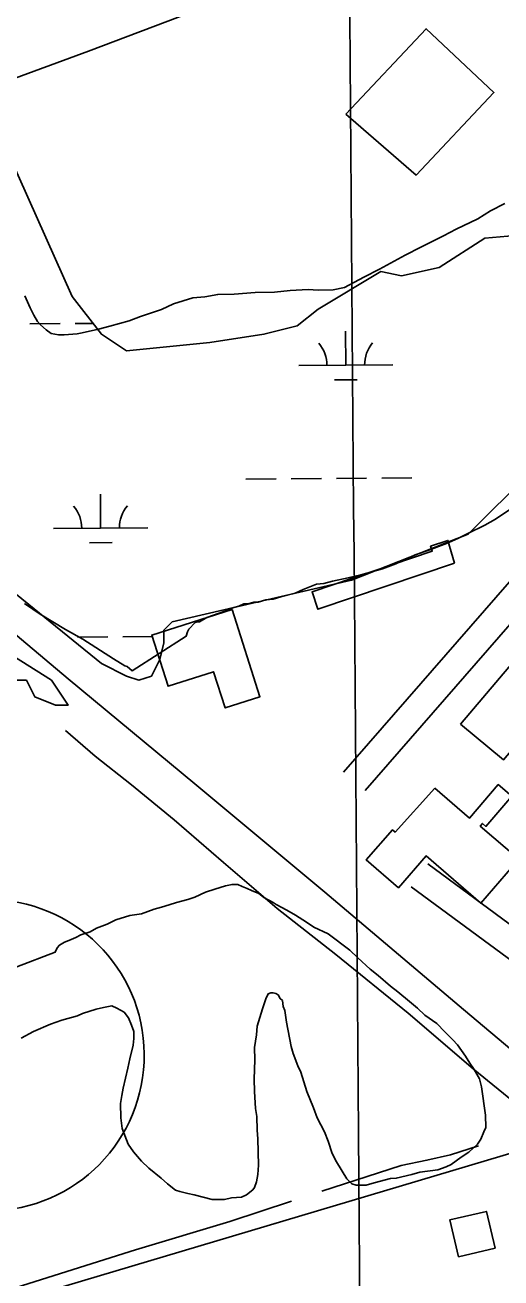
# Model space of a CAD drawing. Extents: x 3540316 to 3578335, y 553172 to 578787.
# Drawn here: x 3554657 to 3555162, y 565885 to 567214 of the extents above; entities that cross this region are included whole.
import ezdxf

# ---------------------------------------------------------------- set-up
doc = ezdxf.new("R2010")
doc.units = 0
for name, color, linetype in [('V-BLDG-OTLN', 7, 'Continuous'), ('V-DTCH-CNTR', 7, 'Continuous'), ('V-GRID-MAJR', 7, 'Continuous'), ('V-RAIL-TRAK', 7, 'Continuous'), ('V-ROAD-CNTR', 7, 'Continuous'), ('V-ROAD-IDEN', 7, 'Continuous'), ('V-SITE-VEGE', 7, 'Continuous'), ('V-TOPO-SHOR', 7, 'Continuous'), ('V-WETL-SWMP', 7, 'Continuous')]:
    doc.layers.add(name, color=color, linetype=linetype)

msp = doc.modelspace()

# ---------------------------------------------------------------- linework, layer by layer
at = {"layer": 'V-BLDG-OTLN'}
for points in [[(3554997.647, 567119.357), (3555082.6350000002, 567209.813), (3555154.542, 567142.237), (3555072.225, 567054.63)], [(3555112.879, 566643.088), (3554967.914, 566594.2170000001), (3554961.723, 566612.583), (3555089.2600000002, 566655.583), (3555087.429, 566661.004), (3555105.828, 566667.199)], [(3555119.255, 566472.1730000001), (3555235.657, 566609.303), (3555279.322, 566572.238), (3555241.518, 566527.7000000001), (3555273.3340000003, 566500.697), (3555288.696, 566513.118), (3555335.077, 566472.867), (3555214.389, 566328.851), (3555171.829, 566364.524), (3555213.629, 566414.3960000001), (3555216.645, 566411.867), (3555229.613, 566427.344), (3555188.107, 566462.137), (3555164.765, 566434.291)], [(3554876.813, 566593.8690000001), (3554906.412, 566501.242), (3554869.4990000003, 566489.515), (3554857.279, 566527.907), (3554808.915, 566512.514), (3554791.657, 566566.669)], [(3555091.8665575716, 566404.2572302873), (3555128.8655575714, 566372.6402302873), (3555159.2495575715, 566408.1922302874), (3555173.6125575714, 566395.9082302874), (3555146.2065575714, 566363.8632302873), (3555142.5405575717, 566366.9982302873), (3555140.1095575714, 566364.1662302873), (3555180.8825575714, 566328.8912302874), (3555140.5825575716, 566282.2462302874), (3555082.5705575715, 566332.5062302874), (3555053.2635575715, 566298.6792302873), (3555019.1975575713, 566328.1952302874), (3555047.0135575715, 566360.3012302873), (3555050.0175575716, 566357.7002302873)], [(3555116.856727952, 565907.4081588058), (3555155.8096500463, 565916.503140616), (3555146.7146682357, 565955.4560627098), (3555107.7617461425, 565946.3610809)]]:
    msp.add_lwpolyline(points, close=True, dxfattribs=at)
at = {"layer": 'V-DTCH-CNTR'}
msp.add_lwpolyline([(3554902.9250000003, 567253.868), (3554724.417, 567186.0970000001), (3554548.2970000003, 567121.282), (3554379.04, 567052.674), (3554220.406, 566989.569), (3554217.84, 566988.686), (3554215.202, 566988.031), (3554212.517, 566987.609), (3554209.808, 566987.425), (3554207.092, 566987.478), (3554204.3910000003, 566987.773), (3554201.728, 566988.299), (3554199.1210000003, 566989.061), (3554196.594, 566990.046), (3554194.163, 566991.252)], dxfattribs=at)
at = {"layer": 'V-GRID-MAJR'}
msp.add_spline([(3555066.6580000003, 558654.5920000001), (3555020.84, 564712.414), (3554974.9990000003, 570773.3200000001), (3554929.157, 576834.2440000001), (3554929.134, 576837.311)], degree=3, dxfattribs=at)
at = {"layer": 'V-RAIL-TRAK'}
msp.add_lwpolyline([(3553818.478, 567262.948), (3553970.8740000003, 567134.307), (3554129.69, 567003.7880000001), (3554280.089, 566877.085), (3554414.065, 566763.425), (3554554.007, 566645.4230000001), (3554702.909, 566520.174), (3554837.341, 566408.979), (3554975.274, 566293.9), (3555122.196, 566169.605), (3555274.186, 566042.1190000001)], dxfattribs=at)
at = {"layer": 'V-ROAD-CNTR'}
for points in [[(3555197.8095660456, 566653.76466609), (3554995.0729715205, 566421.2031312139)], [(3555219.934521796, 566633.48970664), (3555018.0779255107, 566401.9371697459)], [(3553983.048995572, 565670.314632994), (3554573.0658155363, 565838.5002966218), (3555271.2654191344, 566046.59588043), (3556241.618478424, 566323.6343263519), (3556365.1482313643, 566365.4772426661), (3556392.8671759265, 566375.523222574), (3556404.80015206, 566385.762202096)], [(3555084.6327924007, 566323.9943256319), (3555205.736550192, 566234.6935042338)], [(3555066.8288280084, 566299.848373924), (3555200.79756007, 566201.0615714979)]]:
    msp.add_lwpolyline(points, dxfattribs=at)
at = {"layer": 'V-ROAD-IDEN'}
for radius in [165.00000004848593, 165.00000004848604]:
    msp.add_arc((3554618.606658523, 566121.1212026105), radius, 270.4417500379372, 90.44175003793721, dxfattribs=at)
at = {"layer": 'V-SITE-VEGE'}
for points in [[(3554847.981, 566925.559), (3554861.639, 566928.039), (3554879.131, 566928.2930000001), (3554901.163, 566930.132), (3554921.699, 566930.431), (3554938.406, 566932.194), (3554957.41, 566933.231), (3554968.0670000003, 566932.6240000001), (3554984.04, 566932.856), (3554996.174, 566935.313), (3555016.554, 566946.258), (3555033.165, 566954.868), (3555060.3340000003, 566969.714), (3555076.9450000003, 566978.321), (3555101.116, 566990.083), (3555114.7060000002, 566997.126), (3555137.367, 567008.105), (3555150.935, 567016.6680000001), (3555166.039, 567024.496)], [(3554657.034, 566926.593), (3554662.545, 566913.742), (3554666.4560000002, 566906.191), (3554670.362, 566899.402), (3554673.4560000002, 566895.644), (3554679.619, 566890.407), (3554684.997, 566886.682), (3554692.6240000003, 566885.2710000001), (3554698.708, 566885.359), (3554712.387, 566886.317), (3554717.699, 566887.157), (3554735.136, 566891.212), (3554747.2600000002, 566894.431), (3554767.718, 566900.053), (3554779.819, 566904.794), (3554801.776, 566911.956), (3554814.617, 566918.229), (3554835.062, 566924.611), (3554847.981, 566925.559)], [(3555173.764, 566701.313), (3555156.438, 566689.652), (3555145.119, 566683.401), (3555127.75, 566674.783), (3555116.418, 566669.295), (3555104.327, 566663.794), (3555085.412, 566656.6730000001), (3555071.029, 566651.901), (3555050.626, 566642.476), (3555036.253, 566636.942), (3555013.525, 566630.528), (3554999.881, 566627.286), (3554983.1920000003, 566624.001), (3554974.099, 566621.588), (3554966.505, 566620.718), (3554952.132, 566615.184), (3554943.821, 566611.26), (3554928.668, 566607.238), (3554920.333, 566604.836), (3554912.739, 566603.961), (3554904.4050000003, 566601.561), (3554899.842, 566601.496), (3554893.7800000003, 566599.886), (3554889.217, 566599.816), (3554883.927, 566597.463), (3554878.625, 566595.862), (3554868.0330000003, 566591.905), (3554849.867, 566585.556), (3554842.328, 566580.88), (3554840.0470000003, 566580.85), (3554837.778, 566580.055), (3554831.032, 566573.112), (3554829.555, 566570.049), (3554828.099, 566565.463), (3554770.816, 566528.88), (3554765.43, 566533.367), (3554763.134, 566534.0920000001), (3554750.856, 566541.522), (3554718.605, 566562.354), (3554700.197, 566572.738), (3554673.338, 566589.081), (3554656.44, 566600.248)], [(3554848.767, 566294.1950000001), (3554858.61, 566297.382), (3554869.974, 566300.589), (3554876.796, 566302.207), (3554882.881, 566302.299), (3554887.4790000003, 566300.081), (3554892.8340000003, 566297.878), (3554897.432, 566295.662), (3554905.077, 566292.731), (3554910.469, 566288.246), (3554920.437, 566283.062), (3554923.509, 566280.826), (3554935.004, 566274.907), (3554944.208, 566269.715), (3554955.7260000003, 566262.277), (3554963.41, 566257.063), (3554978.7290000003, 566249.678), (3555001.8000000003, 566232.52), (3555010.287, 566224.272), (3555023.392, 566212.292), (3555031.858, 566205.568), (3555044.951, 566194.349), (3555052.646, 566188.373), (3555064.968, 566177.902), (3555073.435, 566171.178), (3555081.15, 566163.684), (3555094.21, 566154.747), (3555102.7090000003, 566145.742), (3555111.196, 566137.495), (3555115.8370000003, 566132.237), (3555124.377, 566120.191), (3555129.052, 566112.65), (3555133.714, 566105.873), (3555139.182, 566096.063), (3555141.586, 566087.73), (3555145.828, 566057.3640000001), (3555146.014, 566044.435), (3555143.8000000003, 566039.84), (3555140.867, 566032.1900000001), (3555137.14, 566026.81), (3555128.137, 566018.313), (3555119.849, 566012.868), (3555109.312, 566005.108), (3555104.022, 566002.748), (3555094.9390000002, 565999.574), (3555075.958, 565997.0160000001), (3555067.627, 565994.616), (3555050.95, 565990.569), (3555044.865, 565990.481), (3555027.4390000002, 565985.662), (3555019.106, 565983.262), (3555008.458, 565983.106), (3555003.873, 565984.562), (3554998.474, 565989.809), (3554987.56, 566007.907), (3554982.864, 566016.968), (3554978.875, 566029.841), (3554974.9280000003, 566039.674), (3554967.103, 566054.774), (3554963.146, 566065.3640000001), (3554956.048, 566082.758), (3554949.666, 566103.205), (3554946.524, 566110.004), (3554941.773, 566122.866), (3554939.381, 566130.439), (3554934.443, 566156.232), (3554932.7460000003, 566168.378), (3554931.1580000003, 566172.921), (3554930.31, 566178.993), (3554927.9960000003, 566181.242), (3554925.659, 566185.01), (3554923.355, 566186.4990000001), (3554920.302, 566187.216), (3554918.018, 566187.181), (3554914.989, 566186.378), (3554912.786, 566181.0210000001), (3554909.136, 566170.318), (3554903.3200000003, 566151.978), (3554902.6890000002, 566142.84), (3554900.606, 566129.116), (3554900.793, 566116.189), (3554900.332, 566095.644)], [(3554607.482, 566199.416), (3554689.1890000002, 566230.267), (3554691.403, 566234.863), (3554693.642, 566237.939), (3554698.921, 566241.058), (3554703.464, 566242.645), (3554711.025, 566245.797), (3554716.3030000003, 566248.916), (3554726.145, 566252.103), (3554732.936, 566256.004), (3554744.289, 566259.971), (3554753.349, 566264.667), (3554768.494, 566269.451), (3554780.6410000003, 566271.147), (3554794.2660000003, 566275.911), (3554801.835, 566278.303), (3554810.169, 566280.705), (3554817.74, 566283.0970000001), (3554829.864, 566286.312), (3554837.438, 566288.707), (3554848.767, 566294.1950000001)], [(3554900.332, 566095.644), (3554900.518, 566082.715), (3554901.542, 566064.471), (3554903.187, 566056.127), (3554903.396, 566041.679), (3554904.289, 566032.563), (3554904.696, 566004.424), (3554904.08, 565994.526), (3554902.669, 565986.899), (3554900.475, 565980.782), (3554898.986, 565978.478), (3554892.22, 565973.054), (3554886.9280000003, 565970.6950000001), (3554876.292, 565969.78), (3554868.7090000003, 565968.15), (3554855.7800000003, 565967.961), (3554836.688, 565973.009), (3554829.821, 565974.431), (3554821.424, 565976.591), (3554816.841, 565978.047), (3554808.373, 565984.767), (3554801.44, 565990.755), (3554788.357, 566001.214), (3554780.6410000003, 566008.71), (3554772.131, 566018.475), (3554766.688, 566026.763), (3554760.357, 566043.407), (3554758.674, 566054.794), (3554758.453, 566070.005), (3554759.853, 566078.3910000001), (3554761.264, 566086.02), (3554766.2800000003, 566107.389), (3554768.416, 566117.311), (3554772.0100000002, 566131.817), (3554772.6720000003, 566138.674), (3554772.561, 566146.278), (3554770.179, 566153.09), (3554767.0270000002, 566160.651), (3554762.376, 566166.6680000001), (3554754.705, 566171.123), (3554749.347, 566173.326), (3554740.244, 566171.674), (3554732.66, 566170.041), (3554718.2770000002, 566165.27), (3554712.987, 566162.91), (3554696.3200000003, 566158.104), (3554684.2060000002, 566154.1240000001), (3554666.065, 566146.256), (3554653.234, 566139.223)]]:
    msp.add_lwpolyline(points, dxfattribs=at)
at = {"layer": 'V-TOPO-SHOR'}
for points in [[(3554700.0640000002, 566465.6460000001), (3554731.616, 566438.356), (3554770.0300000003, 566407.759), (3554815.348, 566370.932), (3554867.609, 566325.444), (3554924.785, 566276.6190000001), (3554986.827, 566227.867), (3555063.668, 566165.698), (3555132.671, 566106.822), (3555179.966, 566068.078), (3555203.0670000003, 566052.834), (3555210.452, 566047.102)], [(3554971.967, 565976.954), (3555056.2770000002, 566003.975), (3555083.454, 566009.724), (3555108.683, 566015.444), (3555138.238, 566025.123)], [(3554248.363, 565757.627), (3554368.112, 565791.491), (3554502.375, 565831.409), (3554634.217, 565870.317), (3554774.257, 565914.697), (3554874.586, 565944.8740000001), (3554939.9930000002, 565966.265)]]:
    msp.add_lwpolyline(points, dxfattribs=at)
at = {"layer": 'V-WETL-SWMP'}
for p, q in [((3554662.289948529, 566896.8313235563), (3554694.2889977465, 566897.0779998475)), ((3554710.2885223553, 566897.2013379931), (3554729.2701648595, 566897.3476648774)), ((3554997.481911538, 566852.9838929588), (3554997.204400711, 566888.9828233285)), ((3554947.483397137, 566852.5984612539), (3555047.4804259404, 566853.3693246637)), ((3554985.6012200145, 566837.460847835), (3555009.6005069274, 566837.6458550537)), ((3554891.566669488, 566732.0928392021), (3554923.5657187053, 566732.3395154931)), ((3554939.565243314, 566732.4628536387), (3554971.564292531, 566732.7095299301)), ((3554987.5638171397, 566732.8328680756), (3555019.562866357, 566733.0795443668)), ((3555035.5623909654, 566733.2028825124), (3555067.561440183, 566733.4495588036)), ((3554737.3704142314, 566680.1606536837), (3554737.092903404, 566716.1595840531)), ((3554687.3718998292, 566679.7752219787), (3554787.3689286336, 566680.5460853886)), ((3554725.489722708, 566664.6376085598), (3554749.48900962, 566664.8226157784)), ((3554712.8529922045, 566564.5362224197), (3554744.8520414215, 566564.7828987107)), ((3554760.85156603, 566564.9062368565), (3554792.850615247, 566565.1529131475))]:
    msp.add_line(p, q, dxfattribs=at)
for points in [[(3554632.023, 567093.774), (3554707.208, 566925.713), (3554738.167, 566885.909), (3554764.703, 566868.219), (3554853.156, 566877.064), (3554910.65, 566885.909), (3554946.031, 566894.754), (3554968.144, 566912.4450000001), (3555034.484, 566952.2490000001), (3555056.597, 566947.826), (3555096.401, 566956.672), (3555145.0500000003, 566987.63), (3555193.7, 566992.053)], [(3555193.7, 566739.962), (3555127.36, 566673.622), (3555003.526, 566624.973), (3554813.352, 566580.746), (3554804.506, 566571.901), (3554804.506, 566558.633), (3554800.0840000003, 566540.943), (3554791.239, 566523.252), (3554777.971, 566518.829), (3554764.703, 566523.252), (3554738.167, 566536.52), (3554198.6040000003, 566974.362)], [(3554636.446, 566549.7880000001), (3554685.095, 566518.829), (3554702.786, 566492.2930000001), (3554689.518, 566492.2930000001), (3554667.404, 566501.139), (3554658.559, 566518.829), (3554618.755, 566518.829)]]:
    msp.add_lwpolyline(points, dxfattribs=at)
for centre, radius, start, end in [((3554942.2369567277, 566853.0328344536), 35.24628790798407, 359.6698565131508, 41.213514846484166), ((3555052.7195461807, 566853.8845296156), 35.24628790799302, 139.66985350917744, 181.21351184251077), ((3554682.1254594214, 566680.2095951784), 35.24628790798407, 359.6698565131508, 41.213514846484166), ((3554792.608048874, 566681.0612903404), 35.24628790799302, 139.66985350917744, 181.21351184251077)]:
    msp.add_arc(centre, radius, start, end, dxfattribs=at)

doc.saveas('drawing.dxf')
